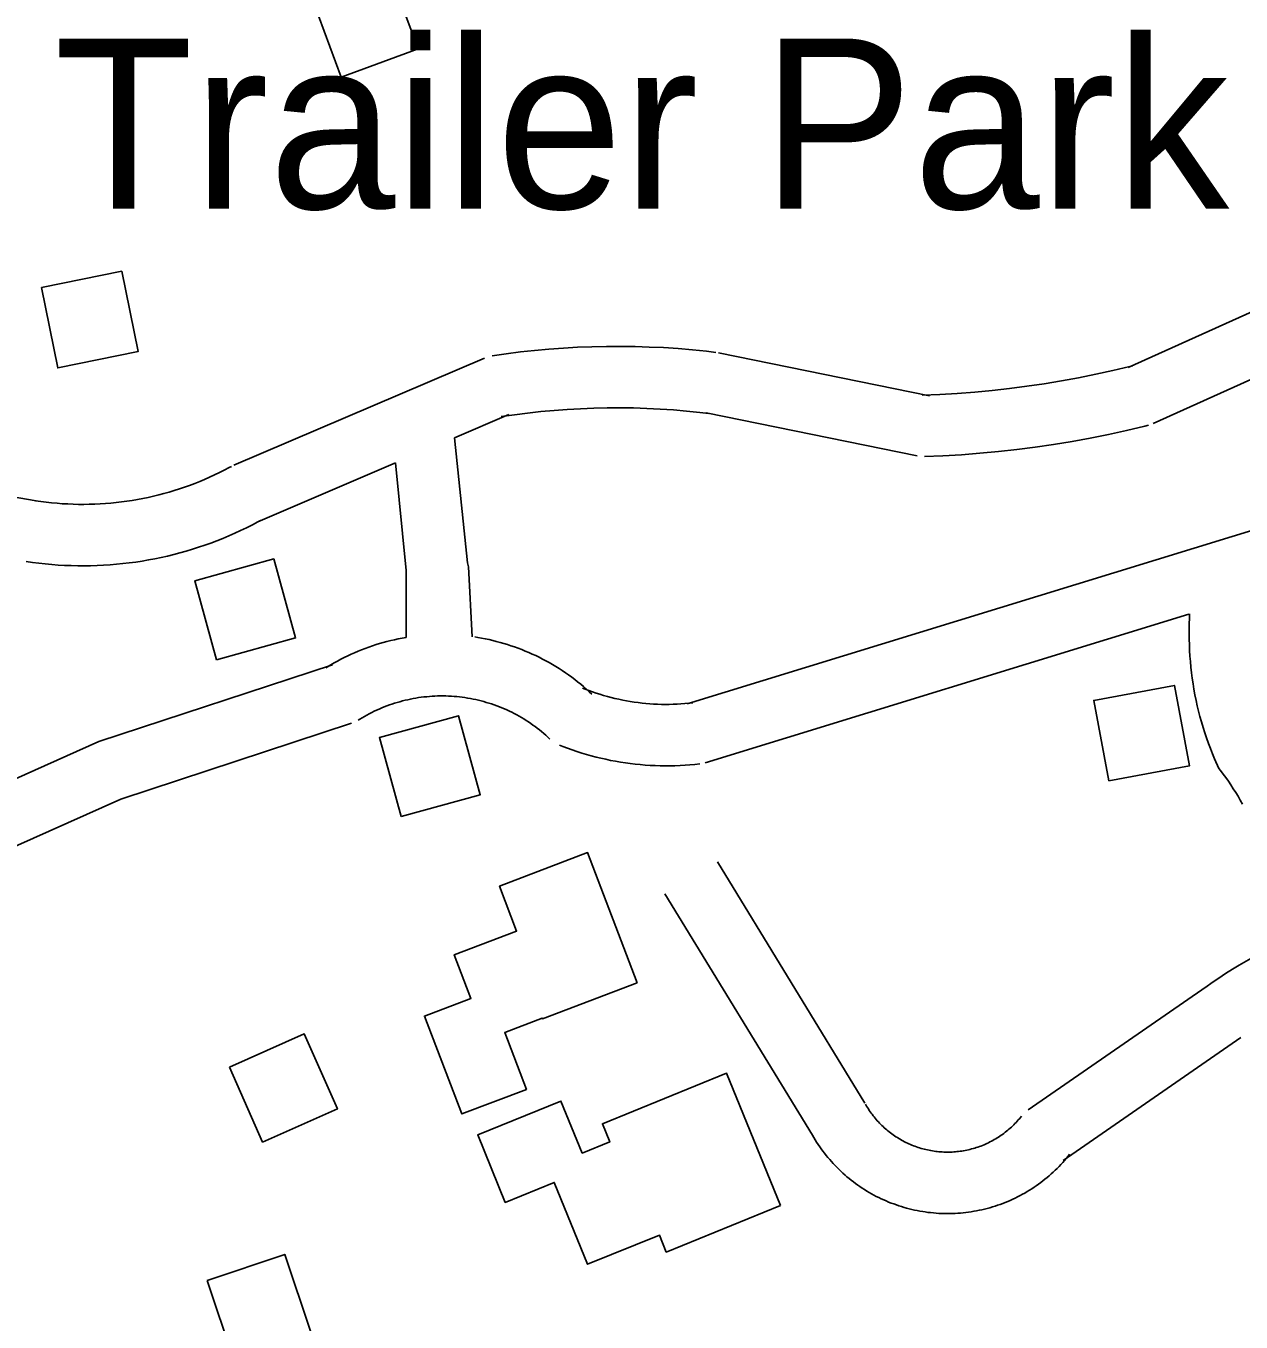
# Model space of a CAD drawing. Extents: x 3540316 to 3578335, y 553172 to 578787.
# Drawn here: x 3555922 to 3556515, y 565582 to 566215 of the extents above; entities that cross this region are included whole.
import ezdxf

# ---------------------------------------------------------------- set-up
doc = ezdxf.new("R2010")
doc.units = 0
for name, color, linetype in [('V-BLDG-OTLN', 7, 'Continuous'), ('V-ROAD-CNTR', 7, 'Continuous'), ('V-SITE-OTLN-IDEN', 7, 'Continuous')]:
    doc.layers.add(name, color=color, linetype=linetype)

msp = doc.modelspace()

# ---------------------------------------------------------------- linework, layer by layer
at = {"layer": 'V-BLDG-OTLN'}
for points in [[(3556061.86, 566226.94), (3556075.8, 566189.44), (3556113.29, 566203.39), (3556099.35, 566240.88)], [(3555929.44, 566086.81), (3555937.4, 566047.61), (3555976.6, 566055.57), (3555968.64, 566094.77)], [(3556014.91, 565905.1), (3556053.47, 565915.76), (3556042.81, 565954.32), (3556004.25, 565943.66)], [(3556450.53, 565845.96), (3556489.85, 565853.29), (3556482.52, 565892.61), (3556443.2, 565885.28)], [(3556105.11, 565828.59), (3556143.66, 565839.25), (3556133, 565877.8), (3556094.45, 565867.14)], [(3556220.2, 565747.45), (3556196.04, 565810.96), (3556153.07, 565794.61), (3556161.41, 565772.68), (3556130.98, 565761.11), (3556139.08, 565739.83), (3556116.4, 565731.2), (3556134.59, 565683.38), (3556166.15, 565695.39), (3556155.57, 565723.2), (3556173.85, 565730.16), (3556173.96, 565729.87)], [(3556021.17, 565706.22), (3556037.39, 565669.66), (3556073.95, 565685.88), (3556057.73, 565722.44)], [(3556290.2, 565638.71), (3556263.88, 565703.29), (3556203.28, 565678.59), (3556206.87, 565669.78), (3556193.41, 565664.29), (3556183.05, 565689.71), (3556142.46, 565673.17), (3556155.88, 565640.25), (3556179.74, 565649.97), (3556196.03, 565609.99), (3556231.1, 565624.28), (3556234.47, 565616)], [(3556010.28, 565602.02), (3556023.06, 565564.12), (3556060.96, 565576.9), (3556048.19, 565614.8)]]:
    msp.add_lwpolyline(points, close=True, dxfattribs=at)
at = {"layer": 'V-ROAD-CNTR'}
for points in [[(3556459.9, 566047.83), (3556579.89, 566101.78)], [(3556472.2, 566020.47), (3556592.19, 566074.42)], [(3556023.34, 566000.08), (3556145.76, 566052.42)], [(3556149.46, 566053.47), (3556156.32, 566054.48), (3556163.3, 566055.35), (3556170.2, 566056.09), (3556177.2, 566056.76), (3556184.24, 566057.26), (3556191.16, 566057.64), (3556198.17, 566057.95), (3556205.23, 566058.09), (3556212.2, 566058.11), (3556219.24, 566058.01), (3556226.19, 566057.78), (3556233.17, 566057.48), (3556240.24, 566057.01), (3556247.2, 566056.41), (3556254.12, 566055.7), (3556258.67, 566055.18)], [(3556362.95, 566033.99), (3556259.98, 566054.98)], [(3556462.22, 566048.65), (3556460.8, 566048.28), (3556452.53, 566046.35), (3556444.18, 566044.5), (3556435.76, 566042.81), (3556427.39, 566041.26), (3556419.01, 566039.86), (3556410.52, 566038.65), (3556402.03, 566037.54), (3556393.59, 566036.58), (3556385.04, 566035.81), (3556376.49, 566035.14), (3556368.03, 566034.62), (3556359.38, 566034.28)], [(3556153.85, 566023.79), (3556160.37, 566024.75), (3556166.74, 566025.55), (3556173.23, 566026.24), (3556179.71, 566026.86), (3556186.13, 566027.32), (3556192.63, 566027.68), (3556199.13, 566027.96), (3556205.56, 566028.09), (3556212.03, 566028.11), (3556218.55, 566028.02), (3556225.04, 566027.8), (3556231.52, 566027.52), (3556237.96, 566027.09), (3556244.39, 566026.54), (3556250.9, 566025.87), (3556255.3, 566025.37)], [(3556131.11, 566013.53), (3556157.55, 566024.84)], [(3556356.96, 566004.6), (3556253.99, 566025.58)], [(3556469.88, 566019.64), (3556468.04, 566019.16), (3556459.18, 566017.09), (3556450.39, 566015.15), (3556441.45, 566013.35), (3556432.57, 566011.71), (3556423.58, 566010.21), (3556414.59, 566008.93), (3556405.68, 566007.76), (3556396.63, 566006.73), (3556387.56, 566005.92), (3556378.59, 566005.21), (3556369.52, 566004.65), (3556360.53, 566004.31)], [(3556131.11, 566013.53), (3556137.47, 565952.41), (3556137.84, 565950.4), (3556139.67, 565916.29)], [(3555926.44, 565982.77), (3555929.14, 565982.36), (3555931.71, 565982.04), (3555934.37, 565981.75), (3555937.01, 565981.5), (3555939.6, 565981.31), (3555942.27, 565981.16), (3555944.91, 565981.04), (3555947.5, 565980.98), (3555950.13, 565980.97), (3555952.78, 565981), (3555955.44, 565981.09), (3555958.08, 565981.2), (3555960.67, 565981.37), (3555963.28, 565981.59), (3555965.94, 565981.86), (3555968.56, 565982.15), (3555971.17, 565982.51), (3555973.76, 565982.9), (3555976.35, 565983.35), (3555978.96, 565983.84), (3555981.54, 565984.37), (3555984.08, 565984.94), (3555986.67, 565985.58), (3555989.2, 565986.23), (3555991.74, 565986.95), (3555994.29, 565987.71), (3555996.8, 565988.52), (3555999.27, 565989.34), (3556001.73, 565990.23), (3556004.24, 565991.18), (3556006.69, 565992.15), (3556009.1, 565993.15), (3556011.49, 565994.21), (3556013.94, 565995.34), (3556016.3, 565996.46), (3556018.61, 565997.63), (3556021.03, 565998.9), (3556022.16, 565999.51)], [(3556035.13, 565972.49), (3556102.21, 566001.17)], [(3556102.21, 566001.17), (3556107.55, 565948.65), (3556107.42, 565916.04)], [(3555890.13, 565989.07), (3555926.79, 565982.71)], [(3556244.72, 565883.53), (3556605.65, 565994.48)], [(3555922.01, 565953.1), (3555925.05, 565952.64), (3555928.22, 565952.24), (3555931.31, 565951.91), (3555934.46, 565951.6), (3555937.65, 565951.37), (3555940.75, 565951.19), (3555943.91, 565951.05), (3555947.11, 565950.98), (3555950.25, 565950.97), (3555953.43, 565951.01), (3555956.54, 565951.11), (3555959.69, 565951.24), (3555962.9, 565951.45), (3555966.04, 565951.71), (3555969.15, 565952.03), (3555972.28, 565952.38), (3555975.43, 565952.81), (3555978.55, 565953.28), (3555981.69, 565953.83), (3555984.75, 565954.4), (3555987.86, 565955.04), (3555990.96, 565955.74), (3555994, 565956.49), (3555997.06, 565957.28), (3556000.11, 565958.15), (3556003.13, 565959.05), (3556006.13, 565960), (3556009.15, 565961.01), (3556012.15, 565962.1), (3556015.05, 565963.2), (3556017.97, 565964.35), (3556020.92, 565965.58), (3556023.83, 565966.86), (3556026.66, 565968.17), (3556029.52, 565969.53), (3556032.39, 565970.98), (3556035.1, 565972.41), (3556036.31, 565973.06)], [(3556253.53, 565854.86), (3556489.65, 565927.44)], [(3556504.18, 565851.97), (3556502.12, 565856.69), (3556501.07, 565859.25), (3556500.1, 565861.74), (3556499.13, 565864.3), (3556498.21, 565866.93), (3556497.37, 565869.47), (3556496.54, 565872.07), (3556495.76, 565874.74), (3556495.04, 565877.36), (3556494.36, 565880.01), (3556493.74, 565882.63), (3556493.14, 565885.28), (3556492.59, 565888.02), (3556492.1, 565890.71), (3556491.66, 565893.36), (3556491.25, 565896.06), (3556490.9, 565898.79), (3556490.59, 565901.5), (3556490.34, 565904.24), (3556490.13, 565906.93), (3556489.96, 565909.67), (3556489.84, 565912.42), (3556489.78, 565915.12), (3556489.75, 565917.85), (3556489.79, 565920.6), (3556489.98, 565927.54)], [(3556107.42, 565916.04), (3556103.55, 565915.29), (3556101.72, 565914.89), (3556099.95, 565914.48), (3556098.12, 565914.03), (3556096.29, 565913.53), (3556094.53, 565913.02), (3556092.8, 565912.49), (3556090.99, 565911.91), (3556089.21, 565911.29), (3556087.48, 565910.66), (3556085.75, 565909.99), (3556084.01, 565909.29), (3556082.3, 565908.55), (3556080.62, 565907.81), (3556078.92, 565907.01), (3556077.23, 565906.19), (3556075.61, 565905.35), (3556073.95, 565904.48), (3556072.32, 565903.57), (3556070.69, 565902.62), (3556069.14, 565901.68), (3556068.24, 565901.12)], [(3556198.2, 565888.32), (3556196.9, 565889.53), (3556195.49, 565890.8), (3556194.11, 565891.99), (3556192.69, 565893.19), (3556191.21, 565894.38), (3556189.78, 565895.49), (3556188.3, 565896.61), (3556186.75, 565897.73), (3556185.23, 565898.79), (3556183.68, 565899.83), (3556182.15, 565900.82), (3556180.58, 565901.8), (3556178.94, 565902.79), (3556177.32, 565903.71), (3556175.73, 565904.59), (3556174.09, 565905.46), (3556172.42, 565906.31), (3556170.74, 565907.13), (3556169.04, 565907.92), (3556167.37, 565908.66), (3556165.64, 565909.39), (3556163.89, 565910.09), (3556162.18, 565910.75), (3556160.43, 565911.39), (3556158.66, 565911.99), (3556156.9, 565912.56), (3556155.13, 565913.1), (3556153.32, 565913.62), (3556151.49, 565914.1), (3556149.73, 565914.54), (3556147.93, 565914.95), (3556146.09, 565915.35), (3556144.23, 565915.7), (3556142.44, 565916.01), (3556140.99, 565916.25)], [(3555843.16, 565814.12), (3555957.4, 565865.14), (3556071.44, 565902.61)], [(3556193.54, 565891.29), (3556194.85, 565890.76), (3556196.63, 565890.1), (3556198.43, 565889.45), (3556200.26, 565888.83), (3556202.08, 565888.24), (3556203.89, 565887.7), (3556205.75, 565887.18), (3556207.57, 565886.7), (3556209.42, 565886.25), (3556211.31, 565885.82), (3556213.18, 565885.43), (3556215.03, 565885.08), (3556216.91, 565884.75), (3556218.8, 565884.47), (3556220.73, 565884.2), (3556222.62, 565883.98), (3556224.47, 565883.79), (3556226.38, 565883.64), (3556228.31, 565883.51), (3556230.23, 565883.41), (3556232.14, 565883.35), (3556234, 565883.33), (3556235.92, 565883.35), (3556237.87, 565883.38), (3556239.73, 565883.45), (3556241.65, 565883.57), (3556243.6, 565883.71), (3556245.46, 565883.88), (3556247.44, 565884.1)], [(3556177.7, 565866.42), (3556176.65, 565867.4), (3556175.69, 565868.26), (3556174.65, 565869.16), (3556173.61, 565870.03), (3556172.6, 565870.84), (3556171.51, 565871.69), (3556170.44, 565872.5), (3556169.4, 565873.26), (3556168.3, 565874.02), (3556167.18, 565874.77), (3556166.03, 565875.51), (3556164.89, 565876.23), (3556163.78, 565876.9), (3556162.63, 565877.55), (3556161.43, 565878.22), (3556160.25, 565878.85), (3556159.06, 565879.45), (3556157.87, 565880.03), (3556156.66, 565880.59), (3556155.41, 565881.15), (3556154.19, 565881.66), (3556152.97, 565882.15), (3556151.69, 565882.64), (3556150.45, 565883.09), (3556149.19, 565883.52), (3556147.9, 565883.94), (3556146.61, 565884.33), (3556145.35, 565884.7), (3556144.08, 565885.03), (3556142.74, 565885.36), (3556141.43, 565885.67), (3556140.14, 565885.94), (3556138.85, 565886.19), (3556137.48, 565886.42), (3556136.18, 565886.63), (3556134.9, 565886.81), (3556133.52, 565886.97), (3556132.17, 565887.12), (3556130.89, 565887.23), (3556129.54, 565887.32), (3556128.21, 565887.39), (3556126.86, 565887.43), (3556125.5, 565887.46), (3556124.2, 565887.45), (3556122.85, 565887.43), (3556121.5, 565887.38), (3556120.2, 565887.31), (3556118.85, 565887.21), (3556117.5, 565887.09), (3556116.18, 565886.95), (3556114.83, 565886.79), (3556113.56, 565886.61), (3556112.22, 565886.39), (3556110.85, 565886.15), (3556109.58, 565885.9), (3556108.3, 565885.62), (3556106.94, 565885.31), (3556105.67, 565884.99), (3556104.4, 565884.65), (3556103.1, 565884.27), (3556101.78, 565883.87), (3556100.53, 565883.47), (3556099.3, 565883.04), (3556098.03, 565882.57), (3556096.77, 565882.08), (3556095.53, 565881.59), (3556094.31, 565881.06), (3556093.07, 565880.51), (3556091.88, 565879.95), (3556090.68, 565879.37), (3556089.47, 565878.75), (3556088.29, 565878.12), (3556087.13, 565877.48), (3556085.98, 565876.81), (3556084.81, 565876.1), (3556084, 565875.6)], [(3555855.39, 565786.73), (3555968.23, 565837.12), (3556080.8, 565874.11)], [(3556182.36, 565863.45), (3556183.99, 565862.79), (3556186.28, 565861.94), (3556188.56, 565861.12), (3556190.85, 565860.34), (3556193.18, 565859.59), (3556195.52, 565858.9), (3556197.83, 565858.24), (3556200.2, 565857.61), (3556202.58, 565857.04), (3556204.91, 565856.51), (3556207.31, 565856), (3556209.71, 565855.55), (3556212.12, 565855.14), (3556214.52, 565854.77), (3556216.89, 565854.45), (3556219.3, 565854.16), (3556221.78, 565853.91), (3556224.2, 565853.72), (3556226.58, 565853.56), (3556229.02, 565853.44), (3556231.44, 565853.36), (3556233.92, 565853.33), (3556236.35, 565853.35), (3556238.73, 565853.4), (3556241.21, 565853.49), (3556243.64, 565853.64), (3556246.01, 565853.81), (3556248.47, 565854.03), (3556250.81, 565854.29)], [(3556515.72, 565834.69), (3556514.66, 565836.61), (3556513.61, 565838.45), (3556512.47, 565840.32), (3556511.32, 565842.16), (3556510.12, 565843.99), (3556508.91, 565845.81), (3556507.68, 565847.56), (3556506.39, 565849.32), (3556505.07, 565851.08), (3556504.18, 565851.97)], [(3556259.43, 565806.43), (3556331.43, 565688.65)], [(3556233.84, 565790.78), (3556305.83, 565673)], [(3556497.87, 565745.35), (3556500.95, 565747.52), (3556504.22, 565749.75), (3556507.52, 565751.9), (3556510.87, 565754.02), (3556514.24, 565756.04), (3556517.61, 565758.01), (3556521.04, 565759.93), (3556530.71, 565765.13)], [(3556497.98, 565745.42), (3556411.14, 565685.37)], [(3556515.05, 565720.75), (3556428.21, 565660.69)], [(3556337.49, 565680.09), (3556336.94, 565680.72), (3556336.42, 565681.33), (3556335.94, 565681.92), (3556335.45, 565682.54), (3556334.94, 565683.22), (3556334.46, 565683.86), (3556334.01, 565684.51), (3556333.56, 565685.16), (3556333.12, 565685.83), (3556332.68, 565686.53), (3556332.27, 565687.21), (3556331.85, 565687.92), (3556331.69, 565688.21)], [(3556407.94, 565682.38), (3556407.38, 565681.67), (3556406.9, 565681.09), (3556406.34, 565680.45), (3556405.8, 565679.84), (3556405.29, 565679.28), (3556404.71, 565678.68), (3556404.14, 565678.1), (3556403.59, 565677.57), (3556403.01, 565677.02), (3556402.41, 565676.48), (3556401.79, 565675.93), (3556401.17, 565675.4), (3556400.58, 565674.92), (3556399.96, 565674.43), (3556399.29, 565673.92), (3556398.64, 565673.44), (3556397.99, 565672.99), (3556397.34, 565672.54), (3556396.67, 565672.1), (3556395.97, 565671.66), (3556395.3, 565671.25), (3556394.63, 565670.86), (3556393.89, 565670.45), (3556393.2, 565670.07), (3556392.5, 565669.71), (3556391.76, 565669.35), (3556391.02, 565669), (3556390.32, 565668.68), (3556389.61, 565668.37), (3556388.82, 565668.05), (3556388.06, 565667.75), (3556387.33, 565667.48), (3556386.61, 565667.23), (3556385.79, 565666.96), (3556385.04, 565666.72), (3556384.32, 565666.52), (3556383.49, 565666.29), (3556382.69, 565666.09), (3556381.96, 565665.91), (3556381.17, 565665.74), (3556380.38, 565665.58), (3556379.57, 565665.44), (3556378.77, 565665.3), (3556378.02, 565665.2), (3556377.2, 565665.09), (3556376.39, 565665), (3556375.63, 565664.93), (3556374.82, 565664.87), (3556374, 565664.82), (3556373.2, 565664.79), (3556372.38, 565664.77), (3556371.63, 565664.77), (3556370.8, 565664.78), (3556369.95, 565664.8), (3556369.2, 565664.84), (3556368.42, 565664.89), (3556367.56, 565664.96), (3556366.78, 565665.04), (3556366.02, 565665.13), (3556365.22, 565665.24), (3556364.37, 565665.37), (3556363.6, 565665.49), (3556362.85, 565665.64), (3556362.05, 565665.81), (3556361.25, 565665.99), (3556360.48, 565666.17), (3556359.71, 565666.38), (3556358.91, 565666.6), (3556358.17, 565666.82), (3556357.41, 565667.07), (3556356.62, 565667.33), (3556355.88, 565667.6), (3556355.14, 565667.88), (3556354.4, 565668.17), (3556353.65, 565668.49), (3556352.88, 565668.82), (3556352.17, 565669.15), (3556351.49, 565669.48), (3556350.76, 565669.85), (3556350.02, 565670.23), (3556349.32, 565670.62), (3556348.61, 565671.02), (3556347.96, 565671.4), (3556347.28, 565671.83), (3556346.56, 565672.29), (3556345.93, 565672.71), (3556345.27, 565673.17), (3556344.57, 565673.67), (3556343.97, 565674.12), (3556343.33, 565674.62), (3556342.69, 565675.12), (3556342.12, 565675.6), (3556341.47, 565676.16), (3556340.86, 565676.7), (3556340.31, 565677.21), (3556339.69, 565677.8), (3556339.11, 565678.37), (3556338.59, 565678.91), (3556338.04, 565679.5), (3556337.49, 565680.09)], [(3556315.11, 565660.12), (3556314.26, 565661.09), (3556313.4, 565662.09), (3556312.53, 565663.16), (3556311.71, 565664.2), (3556310.93, 565665.22), (3556310.15, 565666.29), (3556309.37, 565667.39), (3556308.62, 565668.48), (3556307.89, 565669.6), (3556307.19, 565670.7), (3556306.5, 565671.84), (3556305.84, 565672.97), (3556305.58, 565673.44)], [(3556431.41, 565663.69), (3556430.64, 565662.72), (3556429.77, 565661.67), (3556428.93, 565660.71), (3556428.05, 565659.71), (3556427.12, 565658.71), (3556426.24, 565657.78), (3556425.31, 565656.84), (3556424.33, 565655.89), (3556423.37, 565654.98), (3556422.38, 565654.09), (3556421.41, 565653.24), (3556420.41, 565652.38), (3556419.35, 565651.52), (3556418.3, 565650.69), (3556417.28, 565649.91), (3556416.22, 565649.13), (3556415.12, 565648.35), (3556414.02, 565647.6), (3556412.9, 565646.87), (3556411.81, 565646.18), (3556410.66, 565645.48), (3556409.49, 565644.8), (3556408.37, 565644.17), (3556407.2, 565643.53), (3556406, 565642.92), (3556404.83, 565642.34), (3556403.65, 565641.78), (3556402.41, 565641.22), (3556401.16, 565640.69), (3556399.98, 565640.21), (3556398.77, 565639.73), (3556397.5, 565639.26), (3556396.22, 565638.81), (3556395, 565638.41), (3556393.73, 565638.01), (3556392.4, 565637.63), (3556391.17, 565637.29), (3556389.91, 565636.97), (3556388.58, 565636.65), (3556387.28, 565636.37), (3556385.98, 565636.11), (3556384.7, 565635.88), (3556383.4, 565635.66), (3556382.04, 565635.47), (3556380.75, 565635.3), (3556379.46, 565635.16), (3556378.09, 565635.03), (3556376.78, 565634.94), (3556375.48, 565634.86), (3556374.15, 565634.81), (3556372.83, 565634.77), (3556371.46, 565634.77), (3556370.16, 565634.79), (3556368.88, 565634.82), (3556367.51, 565634.88), (3556366.17, 565634.98), (3556364.89, 565635.08), (3556363.55, 565635.21), (3556362.2, 565635.37), (3556360.9, 565635.55), (3556359.65, 565635.74), (3556358.31, 565635.96), (3556356.98, 565636.22), (3556355.7, 565636.48), (3556354.41, 565636.77), (3556353.11, 565637.09), (3556351.82, 565637.43), (3556350.58, 565637.78), (3556349.28, 565638.17), (3556348.01, 565638.58), (3556346.79, 565638.99), (3556345.52, 565639.44), (3556344.28, 565639.91), (3556343.03, 565640.41), (3556341.82, 565640.92), (3556340.64, 565641.43), (3556339.43, 565641.99), (3556338.18, 565642.59), (3556337.01, 565643.18), (3556335.87, 565643.78), (3556334.7, 565644.42), (3556333.56, 565645.07), (3556332.38, 565645.77), (3556331.25, 565646.47), (3556330.18, 565647.15), (3556329.04, 565647.91), (3556327.95, 565648.67), (3556326.92, 565649.41), (3556325.82, 565650.23), (3556324.77, 565651.04), (3556323.74, 565651.86), (3556322.69, 565652.74), (3556321.73, 565653.57), (3556320.73, 565654.45), (3556319.72, 565655.39), (3556318.81, 565656.26), (3556317.86, 565657.19), (3556316.9, 565658.18), (3556316, 565659.14), (3556315.11, 565660.12)]]:
    msp.add_lwpolyline(points, dxfattribs=at)

# ---------------------------------------------------------------- texts
at = {"layer": 'V-SITE-OTLN-IDEN'}
msp.add_text('Trailer Park', height=82.9998, dxfattribs=at).set_placement((3555935.68, 566125.36))

doc.saveas('drawing.dxf')
